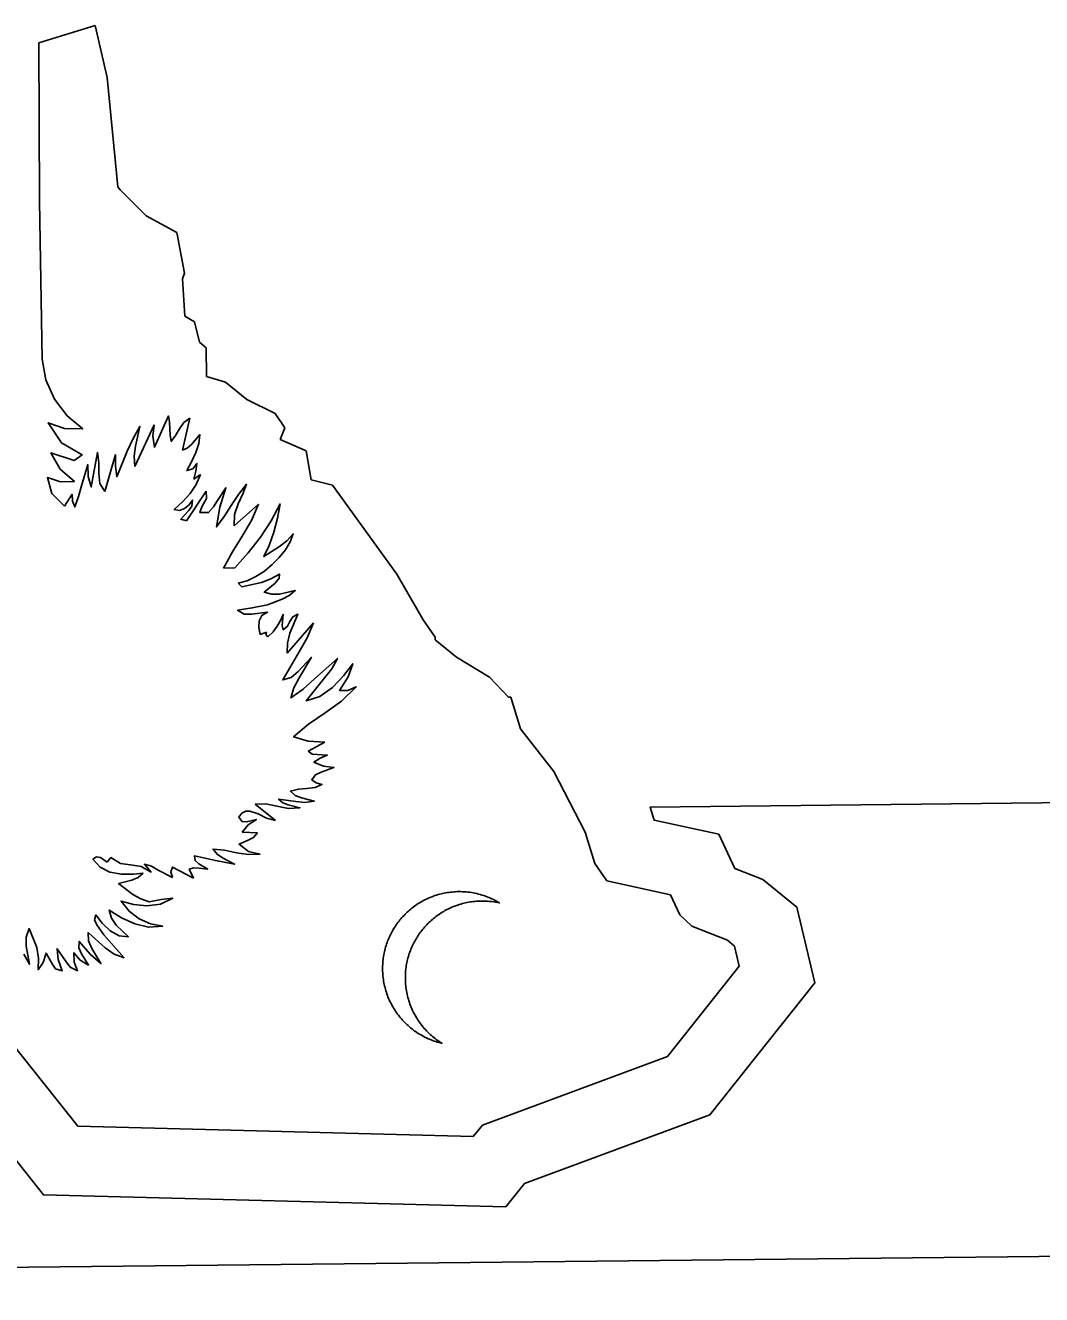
# Model space of a CAD drawing. Extents: x 2001876 to 2025694, y 804561 to 868938.
# Drawn here: x 2010754.48 to 2010768.37, y 830992.97 to 831010.32 of the extents above; entities that cross this region are included whole.
import ezdxf

# ---------------------------------------------------------------- set-up
doc = ezdxf.new("R2010")
doc.units = 0
doc.layers.add('TR SN EXTRUDED PANEL SIGNS- MOUNTED OVERHEAD', color=7, linetype='Continuous')

msp = doc.modelspace()

# ---------------------------------------------------------------- linework, layer by layer
at = {"layer": 'TR SN EXTRUDED PANEL SIGNS- MOUNTED OVERHEAD'}
for p, q in [((2010755.432, 831010.324), (2010754.661, 831010.086)), ((2010755.593, 831009.613), (2010755.432, 831010.324)), ((2010755.739, 831008.116), (2010755.593, 831009.613)), ((2010755.77, 831008.076), (2010755.739, 831008.116)), ((2010756.129, 831007.721), (2010755.77, 831008.076)), ((2010756.546, 831007.492), (2010756.129, 831007.721)), ((2010756.651, 831006.937), (2010756.546, 831007.492)), ((2010756.622, 831006.86), (2010756.651, 831006.937)), ((2010756.657, 831006.346), (2010756.622, 831006.86)), ((2010756.786, 831006.271), (2010756.657, 831006.346)), ((2010756.854, 831005.992), (2010756.786, 831006.271)), ((2010756.948, 831005.916), (2010756.854, 831005.992)), ((2010756.952, 831005.521), (2010756.948, 831005.916)), ((2010757.21, 831005.444), (2010756.952, 831005.521)), ((2010757.503, 831005.21), (2010757.21, 831005.444)), ((2010757.892, 831005.018), (2010757.503, 831005.21)), ((2010756.725, 831004.955), (2010756.622, 831004.516)), ((2010758.022, 831004.82), (2010757.892, 831005.018)), ((2010755.971, 831004.293), (2010756.237, 831004.861)), ((2010757.961, 831004.661), (2010758.022, 831004.82)), ((2010758.313, 831004.508), (2010757.961, 831004.661)), ((2010755.561, 831003.952), (2010755.708, 831004.455)), ((2010758.382, 831004.112), (2010758.313, 831004.508)), ((2010756.778, 831004.117), (2010756.868, 831004.182)), ((2010758.673, 831004.038), (2010758.382, 831004.112)), ((2010759.555, 831002.82), (2010758.673, 831004.038)), ((2010755.011, 831003.75), (2010755.117, 831003.916)), ((2010756.677, 831003.551), (2010756.946, 831003.954)), ((2010757.332, 831003.482), (2010757.665, 831003.778)), ((2010757.185, 831002.903), (2010757.338, 831002.905)), ((2010759.913, 831002.195), (2010759.555, 831002.82)), ((2010757.385, 831002.696), (2010757.436, 831002.645)), ((2010758.055, 831001.738), (2010758.413, 831002.154)), ((2010760.077, 831001.959), (2010759.913, 831002.195)), ((2010757.684, 831001.994), (2010757.772, 831002.027)), ((2010760.077, 831001.92), (2010760.077, 831001.959)), ((2010760.37, 831001.687), (2010760.077, 831001.92)), ((2010760.821, 831001.411), (2010760.37, 831001.687)), ((2010761.081, 831001.139), (2010760.821, 831001.411)), ((2010761.113, 831001.139), (2010761.081, 831001.139)), ((2010761.247, 831000.707), (2010761.113, 831001.139)), ((2010761.701, 831000.121), (2010761.247, 831000.707)), ((2010758.569, 831000.524), (2010758.343, 831000.401)), ((2010762.13, 830999.294), (2010761.701, 831000.121)), ((2010757.619, 830999.677), (2010757.895, 830999.451)), ((2010757.44, 830999.294), (2010757.649, 830999.283)), ((2010762.263, 830998.862), (2010762.13, 830999.294)), ((2010755.646, 830998.945), (2010755.596, 830998.881)), ((2010762.424, 830998.627), (2010762.263, 830998.862)), ((2010755.954, 830998.719), (2010756.086, 830998.734)), ((2010756.714, 830998.785), (2010756.772, 830998.665)), ((2010763.295, 830998.436), (2010762.424, 830998.627)), ((2010763.424, 830998.162), (2010763.295, 830998.436)), ((2010763.589, 830998.005), (2010763.424, 830998.162)), ((2010764.073, 830997.816), (2010763.589, 830998.005)), ((2010755.549, 830997.89), (2010755.825, 830997.576)), ((2010764.171, 830997.735), (2010764.073, 830997.816)), ((2010764.237, 830997.461), (2010764.171, 830997.735)), ((2010763.255, 830996.225), (2010764.237, 830997.461)), ((2010754.291, 830996.406), (2010755.191, 830995.271)), ((2010760.725, 830995.288), (2010763.255, 830996.225)), ((2010755.191, 830995.271), (2010760.597, 830995.13)), ((2010760.597, 830995.13), (2010760.725, 830995.288)), ((2010718.731, 830992.969), (2010788.988, 830993.709)), ((2010718.768, 830992.97), (2010789.025, 830993.709))]:
    msp.add_line(p, q, dxfattribs=at)
for points in [[(2010754.661, 831010.086), (2010754.667, 831007.922), (2010754.704, 831005.759), (2010754.756, 831005.475), (2010754.876, 831005.212), (2010755.049, 831004.985), (2010755.26, 831004.806), (2010755.012, 831004.81), (2010754.789, 831004.89), (2010754.971, 831004.615), (2010755.251, 831004.451), (2010755.144, 831004.373), (2010754.825, 831004.478), (2010754.952, 831004.256), (2010755.147, 831004.088), (2010754.956, 831004.081), (2010754.778, 831004.141), (2010754.836, 831003.923), (2010755.011, 831003.75)], [(2010756.237, 831004.861), (2010756.22, 831004.706), (2010756.24, 831004.556), (2010756.434, 831004.983), (2010756.448, 831004.899), (2010756.451, 831004.809), (2010756.454, 831004.72), (2010756.469, 831004.635), (2010756.53, 831004.714), (2010756.582, 831004.807), (2010756.642, 831004.893), (2010756.725, 831004.955)], [(2010755.708, 831004.455), (2010755.71, 831004.301), (2010755.724, 831004.151), (2010755.866, 831004.5), (2010755.948, 831004.673), (2010756.041, 831004.84), (2010755.979, 831004.571), (2010755.964, 831004.432), (2010755.971, 831004.293)], [(2010756.622, 831004.516), (2010756.688, 831004.541), (2010756.752, 831004.596), (2010756.862, 831004.728), (2010756.847, 831004.608), (2010756.805, 831004.483), (2010756.748, 831004.357), (2010756.682, 831004.237), (2010756.764, 831004.259), (2010756.822, 831004.334), (2010756.805, 831004.228), (2010756.778, 831004.117)], [(2010755.117, 831003.916), (2010755.12, 831003.82), (2010755.151, 831003.739), (2010755.204, 831003.88), (2010755.244, 831004.026), (2010755.328, 831004.318), (2010755.336, 831004.156), (2010755.377, 831004.014), (2010755.461, 831004.485), (2010755.479, 831004.343), (2010755.478, 831004.197), (2010755.493, 831004.061), (2010755.561, 831003.952)], [(2010756.868, 831004.182), (2010756.811, 831004.048), (2010756.727, 831003.923), (2010756.625, 831003.808), (2010756.51, 831003.702), (2010756.583, 831003.692), (2010756.653, 831003.719), (2010756.716, 831003.77), (2010756.762, 831003.832), (2010756.752, 831003.751), (2010756.708, 831003.684), (2010756.6, 831003.57), (2010756.677, 831003.551)], [(2010756.946, 831003.954), (2010756.952, 831003.855), (2010756.887, 831003.741), (2010756.862, 831003.661), (2010756.981, 831003.663), (2010757.047, 831003.739), (2010757.102, 831003.827), (2010757.218, 831004.002), (2010757.136, 831003.736), (2010757.09, 831003.467), (2010757.194, 831003.609), (2010757.291, 831003.76), (2010757.39, 831003.91), (2010757.497, 831004.049), (2010757.451, 831003.92), (2010757.386, 831003.782), (2010757.336, 831003.636), (2010757.332, 831003.482)], [(2010757.665, 831003.778), (2010757.568, 831003.555), (2010757.441, 831003.34), (2010757.307, 831003.126), (2010757.185, 831002.903)], [(2010757.338, 831002.905), (2010757.52, 831003.113), (2010757.689, 831003.326), (2010757.836, 831003.548), (2010757.957, 831003.781), (2010757.924, 831003.586), (2010757.873, 831003.393), (2010757.809, 831003.213), (2010757.736, 831003.061), (2010757.95, 831003.197), (2010758.051, 831003.275), (2010758.139, 831003.37), (2010758.096, 831003.263), (2010758.031, 831003.155), (2010757.947, 831003.05), (2010757.851, 831002.95), (2010757.743, 831002.862), (2010757.627, 831002.787), (2010757.506, 831002.73), (2010757.385, 831002.696)], [(2010757.436, 831002.645), (2010757.704, 831002.705), (2010757.83, 831002.755), (2010757.949, 831002.822), (2010757.945, 831002.764), (2010757.89, 831002.698), (2010757.741, 831002.572), (2010757.842, 831002.547), (2010757.951, 831002.548), (2010758.166, 831002.596), (2010758.08, 831002.529), (2010757.986, 831002.476), (2010757.786, 831002.402), (2010757.578, 831002.359), (2010757.376, 831002.327), (2010757.467, 831002.272), (2010757.571, 831002.271), (2010757.788, 831002.3), (2010757.707, 831002.256), (2010757.672, 831002.182), (2010757.669, 831002.091), (2010757.684, 831001.994)], [(2010757.772, 831002.027), (2010757.763, 831001.995), (2010757.792, 831001.964), (2010757.862, 831002.033), (2010757.919, 831002.108), (2010757.965, 831002.187), (2010757.999, 831002.27), (2010757.992, 831002.175), (2010757.985, 831002.117), (2010758.001, 831002.061), (2010758.06, 831002.108), (2010758.093, 831002.174), (2010758.132, 831002.236), (2010758.201, 831002.273), (2010758.093, 831002.014), (2010758.059, 831001.878), (2010758.055, 831001.738)], [(2010758.413, 831002.154), (2010758.328, 831001.951), (2010758.221, 831001.758), (2010757.995, 831001.375), (2010758.109, 831001.408), (2010758.203, 831001.487), (2010758.386, 831001.684), (2010758.217, 831001.404), (2010758.144, 831001.265), (2010758.106, 831001.129), (2010758.273, 831001.248), (2010758.428, 831001.389), (2010758.741, 831001.669), (2010758.664, 831001.526), (2010758.55, 831001.383), (2010758.316, 831001.087), (2010758.501, 831001.147), (2010758.673, 831001.27), (2010758.825, 831001.428), (2010758.952, 831001.595), (2010758.891, 831001.416), (2010758.771, 831001.231), (2010758.884, 831001.228), (2010759, 831001.278), (2010758.8, 831001.083), (2010758.574, 831000.923), (2010758.346, 831000.769), (2010758.143, 831000.596), (2010758.342, 831000.536), (2010758.569, 831000.524)], [(2010758.343, 831000.401), (2010758.396, 831000.361), (2010758.463, 831000.355), (2010758.603, 831000.347), (2010758.507, 831000.303), (2010758.42, 831000.25), (2010758.55, 831000.196), (2010758.693, 831000.177), (2010758.52, 831000.114), (2010758.44, 831000.078), (2010758.391, 831000.008), (2010758.451, 830999.965), (2010758.531, 830999.946), (2010758.438, 830999.903), (2010758.325, 830999.89), (2010758.209, 830999.882), (2010758.1, 830999.853), (2010758.165, 830999.792), (2010758.249, 830999.761), (2010758.426, 830999.717), (2010758.298, 830999.698), (2010758.174, 830999.713), (2010757.937, 830999.743), (2010757.995, 830999.693), (2010758.069, 830999.665), (2010758.229, 830999.626), (2010758.072, 830999.617), (2010757.915, 830999.646), (2010757.762, 830999.678), (2010757.619, 830999.677)], [(2010788.959, 830999.921), (2010788.96, 830999.922), (2010763.02, 830999.635), (2010763.074, 830999.457), (2010763.956, 830999.263), (2010764.176, 830998.795), (2010764.558, 830998.647), (2010765.021, 830998.268), (2010765.27, 830997.233), (2010763.834, 830995.426), (2010761.301, 830994.488), (2010761.043, 830994.168), (2010754.722, 830994.333), (2010753.419, 830995.976), (2010749.574, 830996.004), (2010748.422, 830997.184), (2010746.134, 830999.458), (2010718.703, 830999.169)], [(2010757.895, 830999.451), (2010757.773, 830999.485), (2010757.659, 830999.543), (2010757.546, 830999.58), (2010757.491, 830999.578), (2010757.437, 830999.554), (2010757.393, 830999.496), (2010757.439, 830999.437), (2010757.498, 830999.434), (2010757.634, 830999.467), (2010757.522, 830999.392), (2010757.44, 830999.294)], [(2010757.649, 830999.283), (2010757.596, 830999.221), (2010757.531, 830999.189), (2010757.397, 830999.128), (2010757.526, 830999.026), (2010757.684, 830998.992), (2010757.525, 830998.986), (2010757.363, 830999.012), (2010757.2, 830999.045), (2010757.042, 830999.061), (2010757.096, 830998.99), (2010757.172, 830998.941), (2010757.335, 830998.855), (2010757.074, 830998.903), (2010756.788, 830998.969), (2010756.795, 830998.904), (2010756.845, 830998.861), (2010756.969, 830998.787), (2010756.853, 830998.798), (2010756.776, 830998.804), (2010756.714, 830998.785)], [(2010755.596, 830998.881), (2010755.501, 830998.945), (2010755.448, 830998.956), (2010755.398, 830998.923), (2010755.498, 830998.816), (2010755.631, 830998.747), (2010755.788, 830998.716), (2010755.954, 830998.719)], [(2010756.772, 830998.665), (2010756.486, 830998.814), (2010756.465, 830998.751), (2010756.487, 830998.674), (2010756.291, 830998.774), (2010756.198, 830998.827), (2010756.104, 830998.854), (2010756.194, 830998.747), (2010756.058, 830998.825), (2010755.915, 830998.844), (2010755.775, 830998.864), (2010755.646, 830998.945)], [(2010756.086, 830998.734), (2010756.016, 830998.671), (2010755.933, 830998.636), (2010755.751, 830998.59), (2010755.945, 830998.439), (2010756.053, 830998.38), (2010756.167, 830998.341), (2010756.333, 830998.372), (2010756.49, 830998.389), (2010756.321, 830998.308), (2010756.138, 830998.286), (2010755.955, 830998.305), (2010755.785, 830998.35), (2010755.894, 830998.21), (2010756.03, 830998.106), (2010756.186, 830998.038), (2010756.354, 830998.006), (2010756.158, 830997.993), (2010755.97, 830998.038), (2010755.79, 830998.123), (2010755.622, 830998.227), (2010755.655, 830998.118), (2010755.716, 830998.02), (2010755.885, 830997.862), (2010755.758, 830997.874), (2010755.636, 830997.945), (2010755.527, 830998.049), (2010755.439, 830998.162), (2010755.421, 830998.092), (2010755.453, 830998.025), (2010755.549, 830997.89)], [(2010760.96, 830998.324), (2010760.94, 830998.336), (2010760.918, 830998.348), (2010760.898, 830998.359), (2010760.876, 830998.37), (2010760.854, 830998.381), (2010760.833, 830998.391), (2010760.81, 830998.4), (2010760.788, 830998.409), (2010760.765, 830998.418), (2010760.742, 830998.426), (2010760.718, 830998.433), (2010760.695, 830998.44), (2010760.671, 830998.446), (2010760.648, 830998.452), (2010760.624, 830998.457), (2010760.6, 830998.462), (2010760.575, 830998.466), (2010760.551, 830998.47), (2010760.525, 830998.473), (2010760.501, 830998.475), (2010760.476, 830998.477), (2010760.45, 830998.478), (2010760.425, 830998.479), (2010760.4, 830998.479), (2010760.377, 830998.479), (2010760.354, 830998.478), (2010760.333, 830998.476), (2010760.31, 830998.474), (2010760.288, 830998.472), (2010760.266, 830998.469), (2010760.244, 830998.466), (2010760.223, 830998.462), (2010760.201, 830998.458), (2010760.18, 830998.454), (2010760.159, 830998.449), (2010760.138, 830998.443), (2010760.118, 830998.438), (2010760.096, 830998.431), (2010760.076, 830998.425), (2010760.056, 830998.418), (2010760.036, 830998.41), (2010760.017, 830998.402), (2010759.997, 830998.394), (2010759.978, 830998.386), (2010759.957, 830998.377), (2010759.939, 830998.367), (2010759.92, 830998.358), (2010759.902, 830998.347), (2010759.883, 830998.337), (2010759.866, 830998.326), (2010759.847, 830998.315), (2010759.829, 830998.303), (2010759.813, 830998.292), (2010759.795, 830998.279), (2010759.778, 830998.267), (2010759.761, 830998.254), (2010759.745, 830998.241), (2010759.729, 830998.227), (2010759.713, 830998.214), (2010759.697, 830998.199), (2010759.682, 830998.185), (2010759.667, 830998.17), (2010759.653, 830998.155), (2010759.638, 830998.14), (2010759.624, 830998.125), (2010759.611, 830998.109), (2010759.597, 830998.093), (2010759.584, 830998.076), (2010759.571, 830998.06), (2010759.558, 830998.043), (2010759.547, 830998.026), (2010759.534, 830998.008), (2010759.523, 830997.991), (2010759.512, 830997.973), (2010759.501, 830997.954), (2010759.491, 830997.936), (2010759.481, 830997.918), (2010759.471, 830997.899), (2010759.461, 830997.88), (2010759.452, 830997.861), (2010759.444, 830997.841), (2010759.436, 830997.822), (2010759.428, 830997.802), (2010759.42, 830997.782), (2010759.414, 830997.762), (2010759.407, 830997.741), (2010759.401, 830997.721), (2010759.395, 830997.7), (2010759.39, 830997.679), (2010759.385, 830997.658), (2010759.38, 830997.637), (2010759.376, 830997.615), (2010759.373, 830997.594), (2010759.369, 830997.572), (2010759.366, 830997.55), (2010759.363, 830997.528), (2010759.362, 830997.506), (2010759.361, 830997.484), (2010759.36, 830997.462), (2010759.359, 830997.44)], [(2010759.7, 830997.052), (2010759.695, 830997.075), (2010759.69, 830997.098), (2010759.686, 830997.122), (2010759.682, 830997.145), (2010759.679, 830997.169), (2010759.676, 830997.192), (2010759.675, 830997.216), (2010759.673, 830997.24), (2010759.672, 830997.264), (2010759.671, 830997.289), (2010759.671, 830997.311), (2010759.671, 830997.334), (2010759.672, 830997.356), (2010759.674, 830997.378), (2010759.675, 830997.4), (2010759.677, 830997.422), (2010759.681, 830997.444), (2010759.683, 830997.465), (2010759.687, 830997.487), (2010759.692, 830997.508), (2010759.697, 830997.53), (2010759.701, 830997.551), (2010759.706, 830997.571), (2010759.712, 830997.592), (2010759.719, 830997.613), (2010759.725, 830997.633), (2010759.732, 830997.653), (2010759.739, 830997.673), (2010759.747, 830997.693), (2010759.755, 830997.713), (2010759.764, 830997.732), (2010759.773, 830997.751), (2010759.783, 830997.77), (2010759.793, 830997.789), (2010759.803, 830997.808), (2010759.813, 830997.826), (2010759.824, 830997.844), (2010759.835, 830997.862), (2010759.846, 830997.88), (2010759.857, 830997.897), (2010759.87, 830997.914), (2010759.882, 830997.931), (2010759.895, 830997.948), (2010759.909, 830997.964), (2010759.922, 830997.98), (2010759.936, 830997.996), (2010759.95, 830998.012), (2010759.964, 830998.027), (2010759.979, 830998.042), (2010759.994, 830998.057), (2010760.009, 830998.071), (2010760.025, 830998.085), (2010760.04, 830998.099), (2010760.057, 830998.113), (2010760.073, 830998.126), (2010760.089, 830998.139), (2010760.107, 830998.151), (2010760.123, 830998.163), (2010760.141, 830998.175), (2010760.158, 830998.187), (2010760.176, 830998.198), (2010760.195, 830998.209), (2010760.212, 830998.219), (2010760.231, 830998.229), (2010760.25, 830998.239), (2010760.269, 830998.248), (2010760.288, 830998.257), (2010760.308, 830998.266), (2010760.327, 830998.274), (2010760.347, 830998.282), (2010760.368, 830998.289), (2010760.388, 830998.296), (2010760.408, 830998.303), (2010760.429, 830998.309), (2010760.45, 830998.315), (2010760.471, 830998.321), (2010760.491, 830998.325), (2010760.513, 830998.33), (2010760.534, 830998.334), (2010760.556, 830998.338), (2010760.577, 830998.341), (2010760.6, 830998.344), (2010760.622, 830998.346), (2010760.643, 830998.348), (2010760.666, 830998.349), (2010760.689, 830998.35), (2010760.71, 830998.351), (2010760.739, 830998.351), (2010760.767, 830998.35), (2010760.795, 830998.348), (2010760.823, 830998.346), (2010760.851, 830998.343), (2010760.879, 830998.339), (2010760.905, 830998.335), (2010760.933, 830998.329), (2010760.96, 830998.324), (2010760.96, 830998.324)], [(2010755.825, 830997.576), (2010755.689, 830997.622), (2010755.568, 830997.712), (2010755.332, 830997.919), (2010755.339, 830997.806), (2010755.385, 830997.7), (2010755.509, 830997.496), (2010755.363, 830997.625), (2010755.213, 830997.798), (2010755.207, 830997.709), (2010755.242, 830997.629), (2010755.337, 830997.475), (2010755.226, 830997.541), (2010755.139, 830997.644), (2010755.143, 830997.516), (2010755.186, 830997.397), (2010755.089, 830997.448), (2010755.024, 830997.531), (2010754.909, 830997.699), (2010754.922, 830997.549), (2010754.977, 830997.395), (2010754.887, 830997.422), (2010754.842, 830997.494), (2010754.758, 830997.64), (2010754.72, 830997.509), (2010754.652, 830997.411), (2010754.657, 830997.568), (2010754.634, 830997.714), (2010754.526, 830997.974), (2010754.486, 830997.857), (2010754.486, 830997.732), (2010754.531, 830997.486), (2010754.455, 830997.625)], [(2010759.359, 830997.44), (2010759.36, 830997.417), (2010759.36, 830997.394), (2010759.361, 830997.37), (2010759.363, 830997.347), (2010759.364, 830997.324), (2010759.367, 830997.301), (2010759.37, 830997.279), (2010759.374, 830997.256), (2010759.378, 830997.234), (2010759.382, 830997.211), (2010759.387, 830997.189), (2010759.393, 830997.167), (2010759.398, 830997.146), (2010759.404, 830997.124), (2010759.411, 830997.103), (2010759.418, 830997.082), (2010759.425, 830997.061), (2010759.433, 830997.04), (2010759.442, 830997.019), (2010759.451, 830996.999), (2010759.46, 830996.979), (2010759.47, 830996.959), (2010759.48, 830996.939), (2010759.49, 830996.92), (2010759.502, 830996.901), (2010759.513, 830996.882), (2010759.525, 830996.864), (2010759.537, 830996.845), (2010759.549, 830996.827), (2010759.561, 830996.809), (2010759.575, 830996.792), (2010759.588, 830996.775), (2010759.602, 830996.758), (2010759.616, 830996.741), (2010759.63, 830996.724), (2010759.646, 830996.708), (2010759.661, 830996.693), (2010759.676, 830996.677), (2010759.692, 830996.662), (2010759.708, 830996.647), (2010759.725, 830996.633), (2010759.742, 830996.619), (2010759.758, 830996.605), (2010759.775, 830996.592), (2010759.793, 830996.578), (2010759.811, 830996.566), (2010759.828, 830996.553), (2010759.848, 830996.541), (2010759.865, 830996.53), (2010759.885, 830996.519), (2010759.904, 830996.508), (2010759.923, 830996.497), (2010759.943, 830996.487), (2010759.962, 830996.478), (2010759.983, 830996.468), (2010760.003, 830996.46), (2010760.023, 830996.451), (2010760.044, 830996.443), (2010760.065, 830996.436), (2010760.086, 830996.428), (2010760.107, 830996.422), (2010760.129, 830996.415), (2010760.15, 830996.41), (2010760.172, 830996.404), (2010760.153, 830996.416), (2010760.134, 830996.429), (2010760.116, 830996.442), (2010760.097, 830996.455), (2010760.079, 830996.469), (2010760.061, 830996.483), (2010760.044, 830996.498), (2010760.027, 830996.512), (2010760.01, 830996.528), (2010759.993, 830996.543), (2010759.977, 830996.559), (2010759.961, 830996.575), (2010759.946, 830996.592), (2010759.93, 830996.609), (2010759.916, 830996.626), (2010759.901, 830996.644), (2010759.888, 830996.662), (2010759.874, 830996.68), (2010759.861, 830996.698), (2010759.848, 830996.717), (2010759.835, 830996.736), (2010759.824, 830996.755), (2010759.812, 830996.775), (2010759.801, 830996.795), (2010759.789, 830996.815), (2010759.779, 830996.835), (2010759.77, 830996.856), (2010759.759, 830996.877), (2010759.75, 830996.898), (2010759.742, 830996.92), (2010759.734, 830996.941), (2010759.727, 830996.963), (2010759.719, 830996.985), (2010759.712, 830997.007), (2010759.706, 830997.03), (2010759.7, 830997.052)]]:
    msp.add_lwpolyline(points, dxfattribs=at)

doc.saveas('drawing.dxf')
